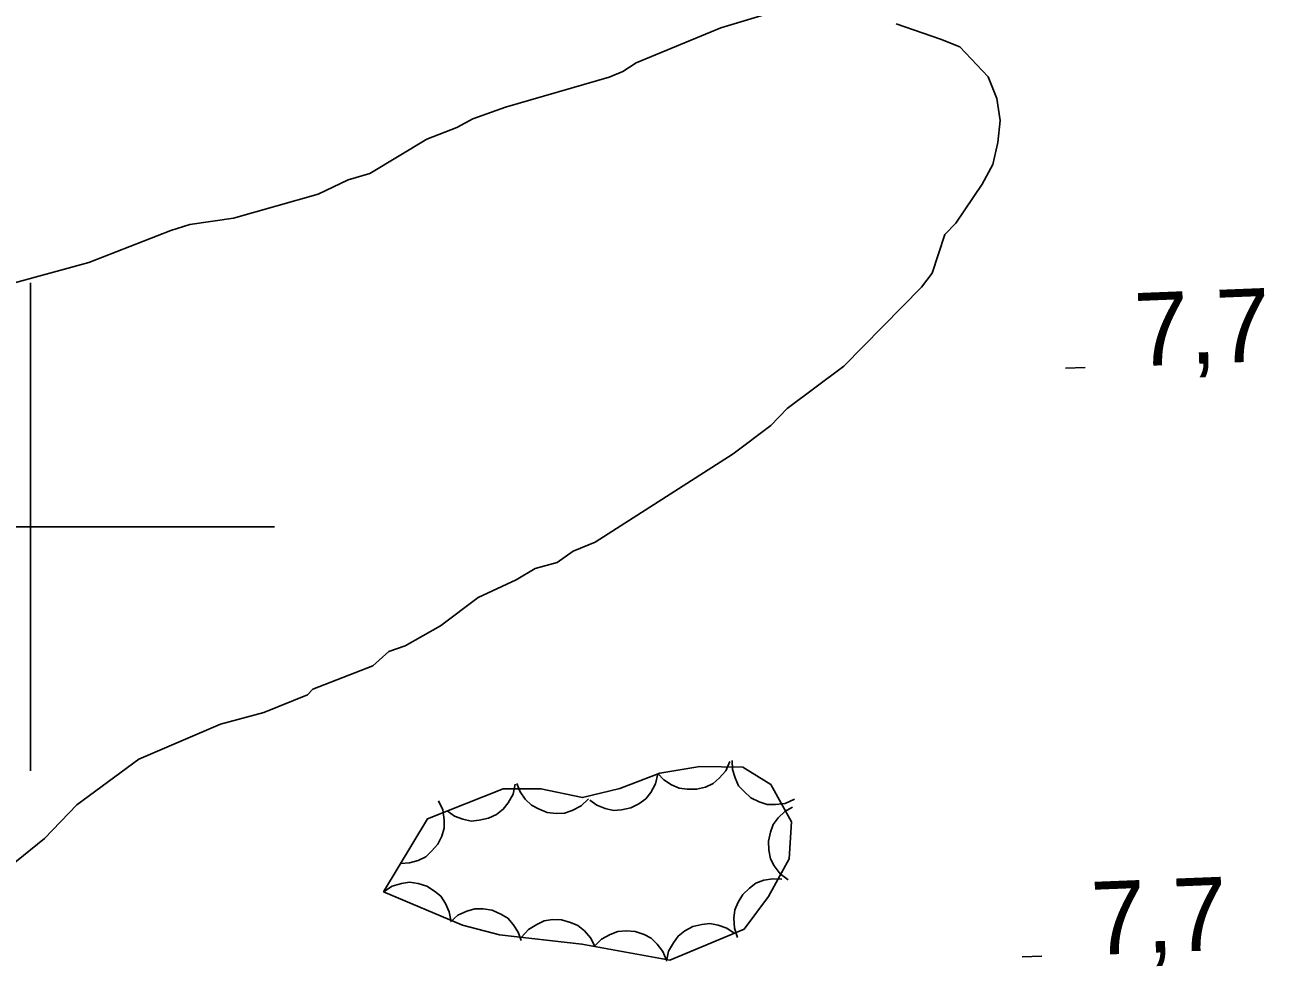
# Model space of a CAD drawing. Extents: x 336540 to 340074, y 5572036 to 5573747.
# Drawn here: x 337999.8 to 338050.6, y 5573582 to 5573620.6 of the extents above; entities that cross this region are included whole.
import ezdxf

# ---------------------------------------------------------------- set-up
doc = ezdxf.new("R2010")
doc.units = 0
for name, color, linetype in [('Niveau 2', 7, 'Continuous'), ('Niveau 3', 7, 'Continuous'), ('Niveau 44', 7, 'Continuous'), ('Niveau 61', 7, 'Continuous')]:
    doc.layers.add(name, color=color, linetype=linetype)

msp = doc.modelspace()

# ---------------------------------------------------------------- linework, layer by layer
at = {"layer": 'Niveau 2'}
for points in [[(337994.68, 5573608.73), (338002.39, 5573610.83), (338005.74, 5573612.15), (338006.52, 5573612.39), (338008.32, 5573612.66), (338011.78, 5573613.64), (338013.01, 5573614.23), (338013.9, 5573614.48), (338016.23, 5573615.89), (338017.46, 5573616.37), (338018.12, 5573616.72), (338019.46, 5573617.2), (338023.71, 5573618.43), (338024.27, 5573618.67), (338024.82, 5573619.02), (338028.28, 5573620.45), (338030.74, 5573621.19)], [(338035.47, 5573620.62), (338037.29, 5573619.99), (338038.08, 5573619.67), (338039.24, 5573618.45), (338039.59, 5573617.56), (338039.73, 5573616.66), (338039.64, 5573615.76), (338039.43, 5573614.85), (338039, 5573614.05), (338037.91, 5573612.45), (338037.47, 5573611.99), (338036.94, 5573610.4), (338036.51, 5573609.82), (338033.32, 5573606.59), (338031, 5573604.85), (338030.34, 5573604.16), (338028.79, 5573602.99), (338023.13, 5573599.37), (338022.24, 5573599.01), (338021.58, 5573598.54), (338020.68, 5573598.3), (338019.9, 5573597.83), (338018.34, 5573597.11), (338016.8, 5573595.95), (338015.35, 5573595.13), (338014.68, 5573594.89), (338014.02, 5573594.31), (338011.57, 5573593.35), (338011.35, 5573593.12), (338009.56, 5573592.4), (338007.78, 5573591.91), (338004.43, 5573590.48), (338001.89, 5573588.61), (338000.57, 5573587.23), (337999.13, 5573586.07)]]:
    msp.add_lwpolyline(points, dxfattribs=at)
at = {"layer": 'Niveau 3'}
for p, q in [((338042.41, 5573606.51), (338043.22, 5573606.54)), ((338040.64, 5573582.38), (338041.44, 5573582.41))]:
    msp.add_line(p, q, dxfattribs=at)
at = {"layer": 'Niveau 44'}
for points in [[(338014.46, 5573585.05), (338017.7, 5573583.68), (338019.22, 5573583.28), (338022.59, 5573582.9), (338026.19, 5573582.25), (338029.24, 5573583.52), (338030.24, 5573584.85), (338031.09, 5573586.39), (338031.18, 5573587.91), (338030.34, 5573589.44), (338029.18, 5573590.16), (338027.43, 5573590.18), (338025.79, 5573589.91), (338024.15, 5573589.28), (338022.62, 5573588.91), (338020.91, 5573589.27), (338019.37, 5573589.26), (338016.27, 5573588.04), (338014.46, 5573585.05)], [(338028.66, 5573590.38), (338028.49, 5573590), (338028.22, 5573589.7), (338027.97, 5573589.48), (338027.65, 5573589.34), (338027.29, 5573589.25), (338026.91, 5573589.25), (338026.58, 5573589.29), (338026.26, 5573589.43), (338025.95, 5573589.63), (338025.7, 5573589.9)], [(338031.3, 5573588.84), (338030.92, 5573588.67), (338030.52, 5573588.62), (338030.19, 5573588.62), (338029.85, 5573588.73), (338029.52, 5573588.89), (338029.24, 5573589.15), (338029.01, 5573589.39), (338028.87, 5573589.71), (338028.77, 5573590.06), (338028.75, 5573590.42)], [(338025.71, 5573589.88), (338025.61, 5573589.47), (338025.41, 5573589.12), (338025.21, 5573588.86), (338024.92, 5573588.65), (338024.59, 5573588.49), (338024.22, 5573588.41), (338023.89, 5573588.38), (338023.55, 5573588.46), (338023.2, 5573588.6), (338022.91, 5573588.8)], [(338019.86, 5573589.45), (338019.77, 5573589.05), (338019.57, 5573588.69), (338019.37, 5573588.43), (338019.09, 5573588.22), (338018.76, 5573588.06), (338018.38, 5573587.98), (338018.06, 5573587.94), (338017.71, 5573588.02), (338017.37, 5573588.15), (338017.07, 5573588.36)], [(338022.86, 5573588.86), (338022.56, 5573588.57), (338022.19, 5573588.38), (338021.88, 5573588.27), (338021.53, 5573588.26), (338021.17, 5573588.3), (338020.81, 5573588.44), (338020.52, 5573588.59), (338020.27, 5573588.84), (338020.06, 5573589.14), (338019.92, 5573589.48)], [(338016.72, 5573588.78), (338016.89, 5573588.4), (338016.95, 5573587.99), (338016.95, 5573587.66), (338016.85, 5573587.33), (338016.69, 5573587), (338016.43, 5573586.71), (338016.2, 5573586.48), (338015.88, 5573586.33), (338015.52, 5573586.23), (338015.16, 5573586.21)], [(338031.04, 5573585.53), (338030.71, 5573585.78), (338030.47, 5573586.11), (338030.32, 5573586.4), (338030.25, 5573586.75), (338030.24, 5573587.12), (338030.32, 5573587.49), (338030.43, 5573587.8), (338030.64, 5573588.08), (338030.91, 5573588.34), (338031.22, 5573588.52)], [(338014.46, 5573585.05), (338014.81, 5573585.28), (338015.2, 5573585.39), (338015.53, 5573585.44), (338015.88, 5573585.39), (338016.23, 5573585.28), (338016.55, 5573585.07), (338016.81, 5573584.87), (338017, 5573584.57), (338017.15, 5573584.23), (338017.22, 5573583.88)], [(338028.97, 5573583.17), (338028.84, 5573583.56), (338028.82, 5573583.97), (338028.86, 5573584.3), (338028.99, 5573584.62), (338029.18, 5573584.94), (338029.46, 5573585.2), (338029.72, 5573585.4), (338030.05, 5573585.52), (338030.42, 5573585.58), (338030.78, 5573585.56)], [(338017.2, 5573583.81), (338017.51, 5573584.09), (338017.88, 5573584.25), (338018.2, 5573584.35), (338018.55, 5573584.35), (338018.92, 5573584.29), (338019.27, 5573584.13), (338019.55, 5573583.96), (338019.78, 5573583.7), (338019.98, 5573583.39), (338020.1, 5573583.05)], [(338020.12, 5573583.18), (338020.4, 5573583.5), (338020.74, 5573583.71), (338021.04, 5573583.85), (338021.39, 5573583.91), (338021.76, 5573583.9), (338022.12, 5573583.79), (338022.43, 5573583.67), (338022.7, 5573583.44), (338022.94, 5573583.16), (338023.11, 5573582.84)], [(338026.06, 5573582.2), (338026.14, 5573582.61), (338026.34, 5573582.96), (338026.53, 5573583.23), (338026.81, 5573583.44), (338027.14, 5573583.62), (338027.51, 5573583.7), (338027.84, 5573583.74), (338028.18, 5573583.68), (338028.53, 5573583.55), (338028.83, 5573583.35)], [(338023.1, 5573582.81), (338023.39, 5573583.11), (338023.75, 5573583.3), (338024.06, 5573583.42), (338024.41, 5573583.45), (338024.78, 5573583.42), (338025.14, 5573583.29), (338025.43, 5573583.14), (338025.68, 5573582.9), (338025.91, 5573582.6), (338026.05, 5573582.27)]]:
    msp.add_lwpolyline(points, dxfattribs=at)
at = {"layer": 'Niveau 61'}
for points in [[(338000, 5573590), (338000, 5573610)], [(337990, 5573600), (338010, 5573600)]]:
    msp.add_lwpolyline(points, dxfattribs=at)

# ---------------------------------------------------------------- texts
at = {"layer": 'Niveau 3'}
for p in [(338045.29, 5573606.58), (338043.52, 5573582.45)]:
    msp.add_text('7,7    ', height=2.9999, rotation=2.2763, dxfattribs=at).set_placement(p)

doc.saveas('drawing.dxf')
